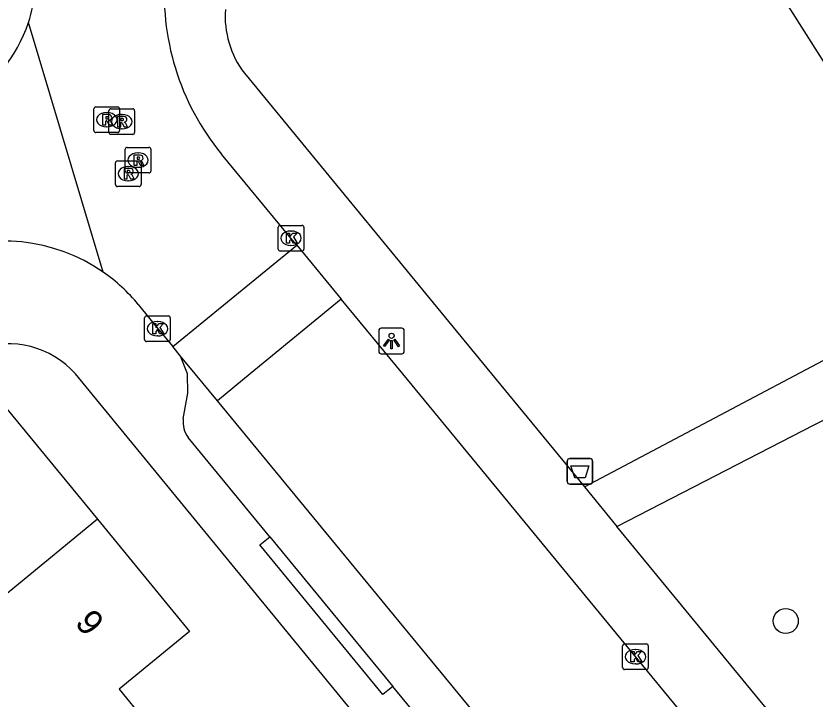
# Model space of a CAD drawing. Extents: x 157767 to 159171, y 387842 to 389425.
# Drawn here: x 158415.46 to 158446.64, y 388737.32 to 388763.97 of the extents above; entities that cross this region are included whole.
import ezdxf

# ---------------------------------------------------------------- set-up
doc = ezdxf.new("R2010")
doc.units = 0
for name, color, linetype in [('IMGEO_Afvalbak', 7, 'Continuous'), ('IMGEO_Boom', 7, 'Continuous'), ('IMGEO_Kolk', 7, 'Continuous'), ('IMGEO_Lichtpunt', 7, 'Continuous'), ('IMGEO_Pand', 7, 'Continuous'), ('IMGEO_Pand_nummerreeks', 7, 'Continuous'), ('IMGEO_Rijbaan_lokaal_open', 7, 'Continuous'), ('IMGEO_Rioolput', 7, 'Continuous'), ('IMGEO_Voetpad_halfverhard', 7, 'Continuous'), ('IMGEO_Voetpad_open', 7, 'Continuous'), ('IMGEO_Waterloop', 7, 'Continuous')]:
    doc.layers.add(name, color=color, linetype=linetype)

msp = doc.modelspace()

# ---------------------------------------------------------------- linework, layer by layer
at = {"layer": 'IMGEO_Afvalbak'}
for p, q in [((158436.972, 388745.8), (158436.972, 388746.6)), ((158436.972, 388746.6), (158436.972, 388745.8)), ((158437.072, 388746.7), (158437.862, 388746.7)), ((158437.862, 388746.7), (158437.072, 388746.7)), ((158437.962, 388746.6), (158437.962, 388745.8)), ((158437.962, 388745.8), (158437.962, 388746.6)), ((158437.862, 388745.7), (158437.072, 388745.7)), ((158437.072, 388745.7), (158437.862, 388745.7))]:
    msp.add_line(p, q, dxfattribs=at)
msp.add_lwpolyline([(158437.115, 388746.414), (158437.819, 388746.414), (158437.67, 388745.944), (158437.264, 388745.944), (158437.115, 388746.414)], dxfattribs=at)
for centre, start, end in [((158437.072, 388746.6), 90, 180), ((158437.072, 388746.6), 90, 180), ((158437.862, 388746.6), 0, 90), ((158437.862, 388746.6), 360, 90), ((158437.072, 388745.8), 180, 270), ((158437.072, 388745.8), 180, 270), ((158437.862, 388745.8), 270, 0), ((158437.862, 388745.8), 270, 0)]:
    msp.add_arc(centre, 0.1, start, end, dxfattribs=at)
at = {"layer": 'IMGEO_Boom'}
msp.add_circle((158445.502, 388740.361), 0.489, dxfattribs=at)
at = {"layer": 'IMGEO_Kolk'}
for p, q in [((158425.693, 388754.872), (158425.693, 388755.724)), ((158425.768, 388755.798), (158426.62, 388755.798)), ((158426.181, 388755.578), (158426.206, 388755.578)), ((158426.694, 388755.724), (158426.694, 388754.872)), ((158426.204, 388755.018), (158426.179, 388755.018)), ((158426.62, 388754.798), (158425.768, 388754.798)), ((158420.479, 388751.339), (158420.479, 388752.191)), ((158420.554, 388752.265), (158421.406, 388752.265)), ((158421.48, 388752.191), (158421.48, 388751.339)), ((158420.967, 388752.045), (158420.992, 388752.045)), ((158421.406, 388751.265), (158420.554, 388751.265)), ((158420.99, 388751.485), (158420.965, 388751.485)), ((158439.136, 388738.54), (158439.136, 388739.392)), ((158439.211, 388739.466), (158440.063, 388739.466)), ((158440.137, 388739.392), (158440.137, 388738.54)), ((158439.624, 388739.246), (158439.649, 388739.246)), ((158440.063, 388738.466), (158439.211, 388738.466)), ((158439.647, 388738.686), (158439.622, 388738.686))]:
    msp.add_line(p, q, dxfattribs=at)
for points in [[(158425.693, 388754.872), (158425.693, 388755.724)], [(158425.768, 388755.798), (158426.62, 388755.798)], [(158426.694, 388755.724), (158426.694, 388754.872)], [(158426.014, 388755.498), (158426.137, 388755.498), (158426.137, 388755.347), (158426.267, 388755.498), (158426.431, 388755.498), (158426.285, 388755.347), (158426.438, 388755.098), (158426.286, 388755.098), (158426.201, 388755.262), (158426.137, 388755.195), (158426.137, 388755.098), (158426.014, 388755.098), (158426.014, 388755.498)], [(158426.62, 388754.798), (158425.768, 388754.798)], [(158420.479, 388751.339), (158420.479, 388752.191)], [(158420.554, 388752.265), (158421.406, 388752.265)], [(158421.48, 388752.191), (158421.48, 388751.339)], [(158420.8, 388751.965), (158420.923, 388751.965), (158420.923, 388751.814), (158421.053, 388751.965), (158421.217, 388751.965), (158421.071, 388751.814), (158421.224, 388751.565), (158421.072, 388751.565), (158420.987, 388751.729), (158420.923, 388751.662), (158420.923, 388751.565), (158420.8, 388751.565), (158420.8, 388751.965)], [(158421.406, 388751.265), (158420.554, 388751.265)], [(158439.136, 388738.54), (158439.136, 388739.392)], [(158439.211, 388739.466), (158440.063, 388739.466)], [(158440.137, 388739.392), (158440.137, 388738.54)], [(158439.457, 388739.166), (158439.58, 388739.166), (158439.58, 388739.015), (158439.71, 388739.166), (158439.874, 388739.166), (158439.728, 388739.015), (158439.881, 388738.766), (158439.729, 388738.766), (158439.644, 388738.93), (158439.58, 388738.863), (158439.58, 388738.766), (158439.457, 388738.766), (158439.457, 388739.166)], [(158440.063, 388738.466), (158439.211, 388738.466)]]:
    msp.add_lwpolyline(points, dxfattribs=at)
for centre, start, end in [((158425.77, 388755.722), 91.552, 178.448), ((158425.77, 388755.722), 91.552, 178.448), ((158426.618, 388755.722), 1.552, 88.448), ((158426.618, 388755.722), 1.552, 88.448), ((158425.77, 388754.874), 181.552, 268.448), ((158425.77, 388754.874), 181.552, 268.448), ((158426.618, 388754.874), 271.552, 358.448), ((158426.618, 388754.874), 271.552, 358.448), ((158420.556, 388752.189), 91.552, 178.448), ((158420.556, 388752.189), 91.552, 178.448), ((158421.404, 388752.189), 1.552, 88.448), ((158421.404, 388752.189), 1.552, 88.448), ((158420.556, 388751.341), 181.552, 268.448), ((158420.556, 388751.341), 181.552, 268.448), ((158421.404, 388751.341), 271.552, 358.448), ((158421.404, 388751.341), 271.552, 358.448), ((158439.213, 388739.39), 91.552, 178.448), ((158439.213, 388739.39), 91.552, 178.448), ((158440.061, 388739.39), 1.552, 88.448), ((158440.061, 388739.39), 1.552, 88.448), ((158439.213, 388738.542), 181.552, 268.448), ((158439.213, 388738.542), 181.552, 268.448), ((158440.061, 388738.542), 271.552, 358.448), ((158440.061, 388738.542), 271.552, 358.448)]:
    msp.add_arc(centre, 0.0765, start, end, dxfattribs=at)
for centre, major_axis, ratio, start_param, end_param in [((158426.18, 388755.298), (-0.387, 0.002), 0.722429, 4.712389, 7.853982), ((158426.205, 388755.298), (-0.39, 0.002), 0.717154, 1.570796, 4.712389), ((158420.966, 388751.765), (-0.387, 0.002), 0.722429, 4.712389, 7.853982), ((158420.991, 388751.765), (-0.39, 0.002), 0.717154, 1.570796, 4.712389), ((158439.623, 388738.966), (-0.387, 0.002), 0.722429, 4.712389, 7.853982), ((158439.648, 388738.966), (-0.39, 0.002), 0.717154, 1.570796, 4.712389)]:
    msp.add_ellipse(centre, major_axis=major_axis, ratio=ratio, start_param=start_param, end_param=end_param, dxfattribs=at)
at = {"layer": 'IMGEO_Lichtpunt'}
for p, q in [((158429.618, 388751.692), (158429.618, 388750.885)), ((158429.618, 388751.692), (158429.618, 388750.885)), ((158430.52, 388751.787), (158429.712, 388751.787)), ((158430.52, 388751.787), (158429.712, 388751.787)), ((158430.614, 388750.885), (158430.614, 388751.692)), ((158430.614, 388750.885), (158430.614, 388751.692)), ((158429.712, 388750.791), (158430.52, 388750.791)), ((158429.712, 388750.791), (158430.52, 388750.791))]:
    msp.add_line(p, q, dxfattribs=at)
for points in [[(158429.992, 388751.356), (158430.031, 388751.328), (158429.843, 388751.066), (158429.805, 388751.093), (158429.992, 388751.356)], [(158430.094, 388751.308), (158430.141, 388751.308), (158430.141, 388750.986), (158430.094, 388750.986), (158430.094, 388751.308)], [(158430.204, 388751.328), (158430.242, 388751.355), (158430.429, 388751.093), (158430.39, 388751.065), (158430.204, 388751.328)]]:
    msp.add_lwpolyline(points, dxfattribs=at)
msp.add_circle((158430.117, 388751.49), 0.0994, dxfattribs=at)
for centre, start, end in [((158429.712, 388751.692), 90, 180), ((158429.712, 388751.692), 90, 180), ((158430.52, 388751.692), 0, 90), ((158430.52, 388751.692), 0, 90), ((158429.712, 388750.885), 180, 270), ((158429.712, 388750.885), 180, 270), ((158430.52, 388750.885), 270, 0), ((158430.52, 388750.885), 270, 360)]:
    msp.add_arc(centre, 0.0946, start, end, dxfattribs=at)
at = {"layer": 'IMGEO_Pand'}
for points in [[(158402.961, 388741.013), (158401.109, 388745.315), (158408.65, 388748.56), (158411.142, 388745.521), (158415.038, 388748.718), (158418.636, 388744.333)], [(158418.636, 388744.333), (158411.657, 388738.6)], [(158418.636, 388744.333), (158422.231, 388739.952), (158419.48, 388737.695), (158421.442, 388735.303)]]:
    msp.add_lwpolyline(points, dxfattribs=at)
at = {"layer": 'IMGEO_Rijbaan_lokaal_open'}
for points in [[(158418.858, 388753.976), (158415.943, 388763.712)], [(158426.414, 388755.029), (158426.187, 388755.304), (158423.481, 388758.583)], [(158421.576, 388751.066), (158426.414, 388755.029)], [(158426.414, 388755.029), (158428.149, 388752.921)], [(158428.149, 388752.921), (158424.6, 388750), (158423.32, 388748.947)], [(158444.697, 388732.823), (158430.554, 388750), (158428.149, 388752.921)], [(158420.233, 388752.71), (158421.025, 388751.738), (158421.576, 388751.066)], [(158421.876, 388750.699), (158421.576, 388751.066)], [(158423.32, 388748.947), (158422.452, 388750), (158421.876, 388750.699)], [(158449.446, 388717.234), (158423.32, 388748.947)]]:
    msp.add_lwpolyline(points, dxfattribs=at)
for centre, radius, start, end in [((158431.072, 388764.823), 9.827, 174.7873, 219.4215), ((158410.48, 388765.521), 5.755, 341.6768, 355.0139), ((158410.527, 388765.514), 5.708, 299.1466, 341.5937), ((158414.983, 388748.383), 6.804, 55.2863, 112.7873), ((158414.949, 388748.35), 6.851, 39.523, 55.2038)]:
    msp.add_arc(centre, radius, start, end, dxfattribs=at)
at = {"layer": 'IMGEO_Rioolput'}
for p, q in [((158418.5, 388759.495), (158418.5, 388760.347)), ((158418.575, 388760.421), (158419.427, 388760.421)), ((158419.087, 388759.422), (158419.087, 388760.274)), ((158419.162, 388760.348), (158420.014, 388760.348)), ((158419.501, 388760.347), (158419.501, 388759.495)), ((158420.088, 388760.274), (158420.088, 388759.422)), ((158418.988, 388760.201), (158419.013, 388760.201)), ((158419.575, 388760.128), (158419.6, 388760.128)), ((158419.011, 388759.641), (158418.986, 388759.641)), ((158419.427, 388759.421), (158418.575, 388759.421)), ((158420.014, 388759.348), (158419.162, 388759.348)), ((158419.598, 388759.568), (158419.573, 388759.568)), ((158419.721, 388757.917), (158419.721, 388758.769)), ((158419.796, 388758.843), (158420.648, 388758.843)), ((158420.722, 388758.769), (158420.722, 388757.917)), ((158420.209, 388758.623), (158420.234, 388758.623)), ((158419.342, 388757.389), (158419.342, 388758.241)), ((158419.417, 388758.315), (158420.269, 388758.315)), ((158419.83, 388758.095), (158419.855, 388758.095)), ((158420.232, 388758.063), (158420.207, 388758.063)), ((158420.343, 388758.241), (158420.343, 388757.389)), ((158420.648, 388757.843), (158419.796, 388757.843)), ((158419.853, 388757.535), (158419.828, 388757.535)), ((158420.269, 388757.315), (158419.417, 388757.315))]:
    msp.add_line(p, q, dxfattribs=at)
for points in [[(158418.5, 388759.495), (158418.5, 388760.347)], [(158418.575, 388760.421), (158419.427, 388760.421)], [(158419.087, 388759.422), (158419.087, 388760.274)], [(158419.162, 388760.348), (158420.014, 388760.348)], [(158419.501, 388760.347), (158419.501, 388759.495)], [(158420.088, 388760.274), (158420.088, 388759.422)], [(158419.089, 388760.119), (158418.837, 388760.121), (158418.837, 388759.721)], [(158419.015, 388760.04), (158418.961, 388760.04), (158418.961, 388759.959)], [(158418.961, 388759.959), (158419.013, 388759.959)], [(158419.676, 388760.046), (158419.424, 388760.048), (158419.424, 388759.648)], [(158419.602, 388759.967), (158419.548, 388759.967), (158419.548, 388759.886)], [(158418.837, 388759.721), (158418.961, 388759.721), (158418.961, 388759.883), (158418.972, 388759.883)], [(158419.019, 388759.854), (158419.09, 388759.721), (158419.23, 388759.721), (158419.165, 388759.847)], [(158419.424, 388759.648), (158419.548, 388759.648), (158419.548, 388759.81), (158419.559, 388759.81)], [(158419.548, 388759.886), (158419.6, 388759.886)], [(158419.606, 388759.781), (158419.677, 388759.648), (158419.817, 388759.648), (158419.752, 388759.774)], [(158419.427, 388759.421), (158418.575, 388759.421)], [(158420.014, 388759.348), (158419.162, 388759.348)], [(158419.721, 388757.917), (158419.721, 388758.769)], [(158419.796, 388758.843), (158420.648, 388758.843)], [(158420.722, 388758.769), (158420.722, 388757.917)], [(158420.31, 388758.541), (158420.058, 388758.543), (158420.058, 388758.143)], [(158420.236, 388758.462), (158420.182, 388758.462), (158420.182, 388758.381)], [(158420.182, 388758.381), (158420.234, 388758.381)], [(158419.342, 388757.389), (158419.342, 388758.241)], [(158419.417, 388758.315), (158420.269, 388758.315)], [(158420.058, 388758.143), (158420.182, 388758.143), (158420.182, 388758.305), (158420.193, 388758.305)], [(158420.24, 388758.276), (158420.311, 388758.143), (158420.451, 388758.143), (158420.386, 388758.269)], [(158420.343, 388758.241), (158420.343, 388757.389)], [(158419.931, 388758.013), (158419.679, 388758.015), (158419.679, 388757.615)], [(158419.679, 388757.615), (158419.803, 388757.615), (158419.803, 388757.777), (158419.814, 388757.777)], [(158420.648, 388757.843), (158419.796, 388757.843)], [(158419.857, 388757.934), (158419.803, 388757.934), (158419.803, 388757.853)], [(158419.803, 388757.853), (158419.855, 388757.853)], [(158419.861, 388757.748), (158419.932, 388757.615), (158420.072, 388757.615), (158420.007, 388757.741)], [(158420.269, 388757.315), (158419.417, 388757.315)]]:
    msp.add_lwpolyline(points, dxfattribs=at)
for centre, radius, start, end in [((158418.577, 388760.345), 0.0765, 91.552, 178.448), ((158418.577, 388760.345), 0.0765, 91.552, 178.448), ((158419.164, 388760.272), 0.0765, 91.552, 178.448), ((158419.164, 388760.272), 0.0765, 91.552, 178.448), ((158419.425, 388760.345), 0.0765, 1.552, 88.448), ((158419.425, 388760.345), 0.0765, 1.552, 88.448), ((158420.012, 388760.272), 0.0765, 1.552, 88.448), ((158420.012, 388760.272), 0.0765, 1.552, 88.448), ((158418.997, 388760.148), 0.19, 274.7715, 282.9687), ((158419.021, 388759.944), 0.0964, 77.0061, 93.1865), ((158419.035, 388760.001), 0.0378, 276.6634, 79.6772), ((158419.088, 388760.009), 0.109, 350.3612, 89.416), ((158419.086, 388760.009), 0.112, 277.5842, 350.9817), ((158419.608, 388759.871), 0.0964, 77.0061, 93.1865), ((158419.622, 388759.928), 0.0378, 276.6634, 79.6772), ((158419.675, 388759.936), 0.109, 350.3612, 89.416), ((158419.673, 388759.936), 0.112, 277.5842, 350.9817), ((158418.971, 388759.83), 0.0533, 26.0293, 88.6989), ((158419.07, 388759.794), 0.108, 29.5134, 73.7905), ((158419.558, 388759.757), 0.0533, 26.0293, 88.6989), ((158419.584, 388760.075), 0.19, 274.7715, 282.9687), ((158419.657, 388759.721), 0.108, 29.5134, 73.7905), ((158418.577, 388759.497), 0.0765, 181.552, 268.448), ((158418.577, 388759.497), 0.0765, 181.552, 268.448), ((158419.164, 388759.424), 0.0765, 181.552, 268.448), ((158419.164, 388759.424), 0.0765, 181.552, 268.448), ((158419.425, 388759.497), 0.0765, 271.552, 358.448), ((158419.425, 388759.497), 0.0765, 271.552, 358.448), ((158420.012, 388759.424), 0.0765, 271.552, 358.448), ((158420.012, 388759.424), 0.0765, 271.552, 358.448), ((158419.798, 388758.767), 0.0765, 91.552, 178.448), ((158419.798, 388758.767), 0.0765, 91.552, 178.448), ((158420.646, 388758.767), 0.0765, 1.552, 88.448), ((158420.646, 388758.767), 0.0765, 1.552, 88.448), ((158420.218, 388758.57), 0.19, 274.7715, 282.9687), ((158420.242, 388758.366), 0.0964, 77.0061, 93.1865), ((158420.256, 388758.423), 0.0378, 276.6634, 79.6772), ((158420.309, 388758.431), 0.109, 350.3612, 89.416), ((158420.307, 388758.431), 0.112, 277.5842, 350.9817), ((158419.419, 388758.239), 0.0765, 91.552, 178.448), ((158419.419, 388758.239), 0.0765, 91.552, 178.448), ((158420.192, 388758.252), 0.0533, 26.0293, 88.6989), ((158420.267, 388758.239), 0.0765, 1.552, 88.448), ((158420.267, 388758.239), 0.0765, 1.552, 88.448), ((158420.291, 388758.216), 0.108, 29.5134, 73.7905), ((158419.798, 388757.919), 0.0765, 181.552, 268.448), ((158419.798, 388757.919), 0.0765, 181.552, 268.448), ((158419.813, 388757.724), 0.0533, 26.0293, 88.6989), ((158419.839, 388758.042), 0.19, 274.7715, 282.9687), ((158419.863, 388757.838), 0.0964, 77.0061, 93.1865), ((158419.877, 388757.895), 0.0378, 276.6634, 79.6772), ((158419.93, 388757.903), 0.109, 350.3612, 89.416), ((158419.928, 388757.903), 0.112, 277.5842, 350.9817), ((158419.912, 388757.688), 0.108, 29.5134, 73.7905), ((158420.646, 388757.919), 0.0765, 271.552, 358.448), ((158420.646, 388757.919), 0.0765, 271.552, 358.448), ((158419.419, 388757.391), 0.0765, 181.552, 268.448), ((158419.419, 388757.391), 0.0765, 181.552, 268.448), ((158420.267, 388757.391), 0.0765, 271.552, 358.448), ((158420.267, 388757.391), 0.0765, 271.552, 358.448)]:
    msp.add_arc(centre, radius, start, end, dxfattribs=at)
for centre, major_axis, ratio, start_param, end_param in [((158418.987, 388759.921), (-0.387, 0.002), 0.722429, 4.712389, 7.853982), ((158419.012, 388759.921), (-0.39, 0.002), 0.717154, 1.570796, 4.712389), ((158419.574, 388759.848), (-0.387, 0.002), 0.722429, 4.712389, 7.853982), ((158419.599, 388759.848), (-0.39, 0.002), 0.717154, 1.570796, 4.712389), ((158420.208, 388758.343), (-0.387, 0.002), 0.722429, 4.712389, 7.853982), ((158420.233, 388758.343), (-0.39, 0.002), 0.717154, 1.570796, 4.712389), ((158419.829, 388757.815), (-0.387, 0.002), 0.722429, 4.712389, 7.853982), ((158419.854, 388757.815), (-0.39, 0.002), 0.717154, 1.570796, 4.712389)]:
    msp.add_ellipse(centre, major_axis=major_axis, ratio=ratio, start_param=start_param, end_param=end_param, dxfattribs=at)
at = {"layer": 'IMGEO_Voetpad_halfverhard'}
for points in [[(158437.643, 388745.593), (158452.493, 388753.451)], [(158438.91, 388744.051), (158446.607, 388748.013), (158447.295, 388748.367)]]:
    msp.add_lwpolyline(points, dxfattribs=at)
at = {"layer": 'IMGEO_Voetpad_open'}
for points in [[(158424.372, 388761.737), (158434.02, 388750), (158437.643, 388745.593)], [(158421.988, 388748.253), (158422.167, 388749.248), (158422.15, 388750), (158421.876, 388750.699)], [(158470.343, 388688.401), (158461.554, 388699.052), (158455.716, 388706.125), (158451.815, 388710.853), (158450.642, 388712.089), (158448.774, 388712.463), (158448.65, 388712.374), (158417.781, 388750)], [(158425.363, 388743.648), (158422.179, 388747.521)], [(158437.643, 388745.593), (158438.91, 388744.051)], [(158445.878, 388735.574), (158438.91, 388744.051)], [(158430.167, 388737.807), (158429.781, 388737.49), (158424.977, 388743.331), (158425.363, 388743.648)], [(158425.363, 388743.648), (158430.167, 388737.807)], [(158436.535, 388730.063), (158430.167, 388737.807)]]:
    msp.add_lwpolyline(points, dxfattribs=at)
for centre, radius, start, end in [((158427.314, 388763.969), 3.693, 176.0115, 217.1884), ((158415.156, 388747.681), 3.503, 41.46, 109.5318), ((158422.971, 388748.119), 0.992, 172.2089, 217.0392)]:
    msp.add_arc(centre, radius, start, end, dxfattribs=at)
at = {"layer": 'IMGEO_Waterloop'}
msp.add_lwpolyline([(158452.147, 388754.048), (158432.702, 388784.685)], dxfattribs=at)

# ---------------------------------------------------------------- texts
at = {"layer": 'IMGEO_Pand_nummerreeks'}
msp.add_text('9', height=1, rotation=309.3708, dxfattribs=at).set_placement((158417.723, 388740.275))

doc.saveas('drawing.dxf')
